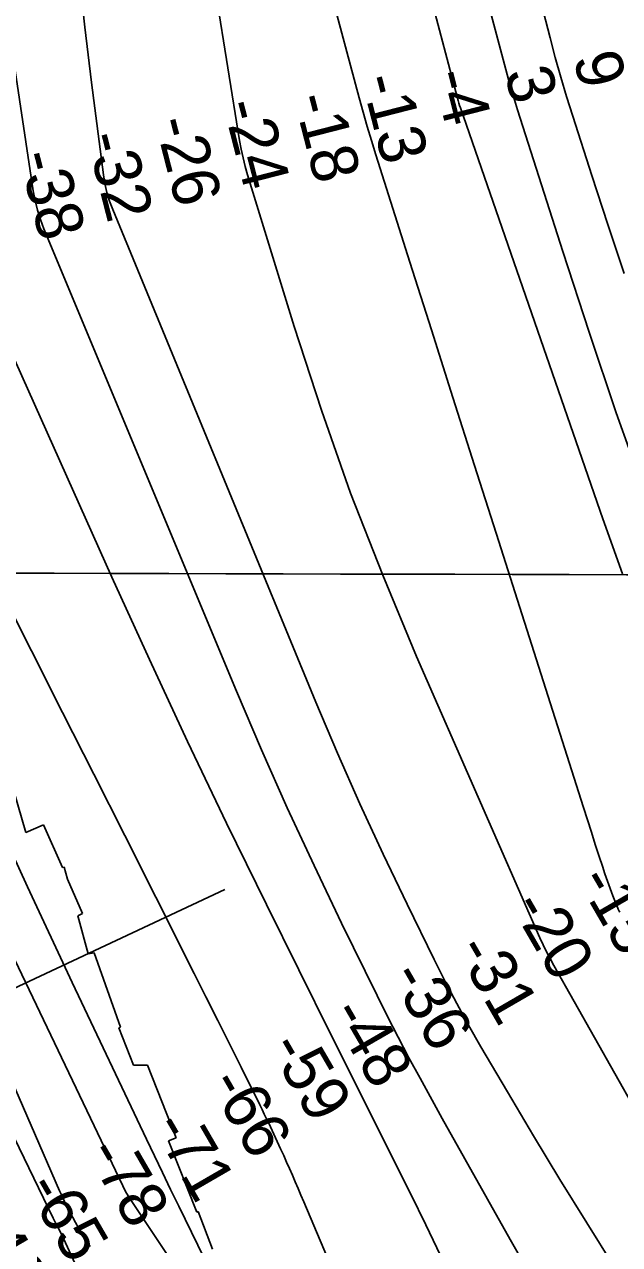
# Model space of a CAD drawing. Extents: x 3172231 to 3210228, y 940198 to 965780.
# Drawn here: x 3189177 to 3190025, y 950801 to 952541 of the extents above; entities that cross this region are included whole.
import ezdxf

# ---------------------------------------------------------------- set-up
doc = ezdxf.new("R2010")
doc.units = 0
for name, color, linetype in [('V-GRID-MAJR', 7, 'Continuous'), ('V-RIVR-RANG', 7, 'Continuous'), ('V-RRAP-RVMT', 7, 'Continuous'), ('V-TOPO-DPTH', 7, 'Continuous'), ('V-TOPO-MAJR', 7, 'Continuous'), ('V-TOPO-MINR', 7, 'Continuous')]:
    doc.layers.add(name, color=color, linetype=linetype)

msp = doc.modelspace()

# ---------------------------------------------------------------- linework, layer by layer
at = {"layer": 'V-GRID-MAJR'}
msp.add_spline([(3176504.317, 951793.007), (3181720.753, 951778.211), (3186937.193, 951764.175), (3192153.634, 951750.897), (3197370.077, 951738.379), (3202586.522, 951726.618), (3207802.969, 951715.617)], degree=3, dxfattribs=at)
at = {"layer": 'V-RIVR-RANG'}
msp.add_line((3188285.159, 950755.845), (3189462.372, 951307.359), dxfattribs=at)
at = {"layer": 'V-RRAP-RVMT'}
for p, q in [((3189161.987, 951446.308), (3189178.579, 951388.622)), ((3189178.579, 951388.622), (3189203.864, 951399.636)), ((3189203.864, 951399.636), (3189230.845, 951338.616)), ((3189230.845, 951338.616), (3189233.331, 951339.346)), ((3189233.331, 951339.346), (3189238.081, 951322.249)), ((3189238.081, 951322.249), (3189259.772, 951273.193)), ((3189259.772, 951273.193), (3189252.669, 951269.747)), ((3189252.669, 951269.747), (3189267.634, 951215.886)), ((3189267.634, 951215.886), (3189275.983, 951217.215)), ((3189275.983, 951217.215), (3189313.444, 951111.306)), ((3189313.444, 951111.306), (3189311.138, 951110.34)), ((3189311.138, 951110.34), (3189331.984, 951056.846)), ((3189331.984, 951056.846), (3189352.256, 951056.829)), ((3189352.256, 951056.829), (3189393.164, 950953.406)), ((3189393.164, 950953.406), (3189381.896, 950948.824)), ((3189381.896, 950948.824), (3189422.363, 950847.398)), ((3189422.363, 950847.398), (3189424.25, 950848.074)), ((3189424.25, 950848.074), (3189444.632, 950794.708))]:
    msp.add_line(p, q, dxfattribs=at)
at = {"layer": 'V-TOPO-DPTH'}
for points in [[(3189542.799, 954604.198), (3189728.062, 953489.983), (3189731.281, 953467.439), (3189734.956, 953444.965), (3189738.934, 953422.537), (3189830.745, 952933.846), (3189846.318, 952855.205), (3189862.912, 952776.791), (3189881.039, 952698.718), (3189900.186, 952620.87), (3189925.595, 952521.764), (3189933.057, 952493.713), (3189940.856, 952465.759), (3189949.159, 952437.95), (3189957.798, 952410.239), (3189985.045, 952325.545), (3190007.873, 952255.665), (3190031.117, 952185.926)], [(3189542.799, 954604.198), (3189728.062, 953489.983), (3189731.281, 953467.439), (3189734.956, 953444.965), (3189738.934, 953422.537), (3189830.745, 952933.846), (3189846.318, 952855.205), (3189862.912, 952776.791), (3189881.039, 952698.718), (3189900.186, 952620.87), (3189925.595, 952521.764), (3189933.057, 952493.713), (3189940.856, 952465.759), (3189949.159, 952437.95), (3189957.798, 952410.239), (3189985.045, 952325.545), (3190007.873, 952255.665), (3190031.117, 952185.926)], [(3190028.822, 951757.323), (3190000.834, 951835.934), (3189797.826, 952421.898), (3189796.681, 952425.329), (3189795.588, 952428.775), (3189794.574, 952432.246), (3189793.612, 952435.733), (3189669.946, 952904.754)], [(3189669.946, 952904.754), (3189793.612, 952435.733), (3189794.574, 952432.246), (3189795.588, 952428.775), (3189796.681, 952425.329), (3189797.826, 952421.898), (3190000.834, 951835.934), (3190028.822, 951757.323)], [(3190024.82, 951275.112), (3190024.092, 951276.47), (3190022.768, 951279.249), (3190022.172, 951280.67), (3190015.119, 951298.522), (3190011.126, 951308.918), (3190007.268, 951319.364), (3190003.612, 951329.881), (3190000.092, 951340.447), (3189995.642, 951354.243), (3189990.007, 951371.746), (3189984.386, 951389.253), (3189978.784, 951406.767), (3189973.195, 951424.285), (3189848.612, 951815.519), (3189817.866, 951912.148), (3189787.148, 952008.786), (3189756.473, 952105.438), (3189725.826, 952202.098), (3189677.345, 952355.127), (3189671.096, 952375.32), (3189665.028, 952395.566), (3189659.232, 952415.891), (3189653.617, 952436.269), (3189611.16, 952594.484)], [(3189611.16, 952594.484), (3189653.617, 952436.269), (3189659.232, 952415.891), (3189665.028, 952395.566), (3189671.096, 952375.32), (3189677.345, 952355.127), (3189725.826, 952202.098), (3189756.473, 952105.438), (3189787.148, 952008.786), (3189817.866, 951912.148), (3189848.612, 951815.519), (3189973.195, 951424.285), (3189978.784, 951406.767), (3189984.386, 951389.253), (3189990.007, 951371.746), (3189995.642, 951354.243), (3190000.092, 951340.447), (3190003.612, 951329.881), (3190007.268, 951319.364), (3190011.126, 951308.918), (3190015.119, 951298.522), (3190022.172, 951280.67), (3190022.768, 951279.249), (3190024.092, 951276.47), (3190024.82, 951275.112)], [(3190104.627, 950891.018), (3189931.004, 951199.113), (3189925.72, 951208.829), (3189920.633, 951218.644), (3189915.844, 951228.607), (3189911.253, 951238.67), (3189735.563, 951639.566), (3189687.169, 951755.422), (3189641.495, 951872.288), (3189599.902, 951990.668), (3189561.03, 952110.057), (3189494.741, 952326.328), (3189491.311, 952338.399), (3189488.215, 952350.548), (3189485.621, 952362.815), (3189483.362, 952375.159), (3189449.714, 952583.011)], [(3190104.627, 950891.018), (3189931.004, 951199.113), (3189925.72, 951208.829), (3189920.633, 951218.644), (3189915.844, 951228.607), (3189911.253, 951238.67), (3189735.563, 951639.566), (3189687.169, 951755.422), (3189641.495, 951872.288), (3189599.902, 951990.668), (3189561.03, 952110.057), (3189494.741, 952326.328), (3189491.311, 952338.399), (3189488.215, 952350.548), (3189485.621, 952362.815), (3189483.362, 952375.159), (3189449.714, 952583.011)]]:
    msp.add_lwpolyline(points, dxfattribs=at)
at = {"layer": 'V-TOPO-MAJR'}
msp.add_lwpolyline([(3189254.346, 952615.769), (3189262.686, 952536.913), (3189272.141, 952458.164), (3189289.359, 952326.579), (3189291.538, 952313.834), (3189294.368, 952301.262), (3189298.172, 952288.95), (3189302.626, 952276.811), (3189592.057, 951574.602), (3189622.886, 951501.802), (3189654.641, 951429.419), (3189687.784, 951357.661), (3189721.852, 951286.32), (3189760.292, 951207.779), (3189776.188, 951176.211), (3189792.555, 951144.895), (3189809.627, 951113.958), (3189827.169, 951083.274), (3189864.994, 951018.818), (3189902.119, 950956.289), (3189939.666, 950894.017), (3189977.846, 950832.131), (3190016.448, 950770.502)], dxfattribs=at)
at = {"layer": 'V-TOPO-MINR'}
for points in [[(3190031.117, 952185.926), (3190007.873, 952255.665), (3189985.045, 952325.545), (3189957.798, 952410.239), (3189949.159, 952437.95), (3189940.856, 952465.759), (3189933.057, 952493.713), (3189925.595, 952521.764), (3189900.186, 952620.87), (3189881.039, 952698.718), (3189862.912, 952776.791), (3189846.318, 952855.205), (3189830.745, 952933.846), (3189738.934, 953422.537), (3189734.956, 953444.965), (3189731.281, 953467.439), (3189728.062, 953489.983), (3189542.799, 954604.198)], [(3188516.149, 953145.913), (3188724.403, 952166.755), (3188725.604, 952161.801), (3188726.987, 952156.905), (3188728.644, 952152.094), (3188730.483, 952147.341), (3188789.191, 952007.51), (3188821.056, 951933.124), (3188853.633, 951859.057), (3188887.277, 951785.468), (3188921.632, 951712.199), (3189316.766, 950885.109), (3189319.525, 950879.638), (3189322.435, 950874.252), (3189325.572, 950868.996), (3189328.861, 950863.825), (3189485.415, 950628.904)], [(3190028.822, 951757.323), (3190000.834, 951835.934), (3189797.826, 952421.898), (3189796.681, 952425.329), (3189795.588, 952428.775), (3189794.574, 952432.246), (3189793.612, 952435.733), (3189669.946, 952904.754)], [(3190060.468, 951873.115), (3190019.959, 951987.189), (3189981.226, 952101.879), (3189943.676, 952216.979), (3189879.421, 952419.248), (3189874.987, 952433.55), (3189870.687, 952447.891), (3189866.586, 952462.291), (3189862.62, 952476.73), (3189805.874, 952689.051)], [(3189769.665, 950785.58), (3189748.518, 950829.36), (3189727.035, 950872.98), (3189658.424, 951010.287), (3189647.293, 951032.586), (3189636.174, 951054.892), (3189625.073, 951077.206), (3189613.985, 951099.527), (3189521.448, 951285.992), (3189464.801, 951401.88), (3189409.086, 951518.208), (3189354.77, 951635.196), (3189301.387, 951752.623), (3189098.753, 952205.548), (3189090.497, 952226.434), (3189083.507, 952247.675), (3189078.416, 952269.449), (3189074.59, 952291.579), (3189046.003, 952515.578), (3189030.355, 952650.115)], [(3189901.572, 950751.083), (3189868.829, 950808.341), (3189836.296, 950865.717), (3189804.078, 950923.271), (3189772.071, 950980.944), (3189740.481, 951038.233), (3189724.641, 951067.461), (3189709.088, 951096.839), (3189693.965, 951126.441), (3189679.129, 951156.192), (3189628.528, 951259.543), (3189589.362, 951341.423), (3189551.201, 951423.759), (3189514.55, 951506.777), (3189478.905, 951590.25), (3189204.469, 952249.523), (3189199.543, 952262.703), (3189195.278, 952276.068), (3189192.005, 952289.71), (3189189.392, 952303.536), (3189159.126, 952503.867), (3189143.182, 952618.145)], [(3188539.568, 952600.905), (3188566.203, 952445.702), (3188621.023, 952146.492), (3188622.724, 952138.651), (3188624.757, 952130.909), (3188627.286, 952123.315), (3188630.147, 952115.82), (3188725.184, 951889.166), (3188776.777, 951768.852), (3188829.653, 951649.118), (3188884.454, 951530.252), (3188940.537, 951411.965), (3189217.921, 950838.917), (3189222.671, 950829.228), (3189227.486, 950819.571), (3189232.397, 950809.962), (3189738.345, 949709.462)], [(3188577.933, 952588.567), (3188590.414, 952513.676), (3188604.501, 952439.116), (3188620.995, 952365.051), (3188639.095, 952291.316), (3188662.311, 952202.947), (3188670.665, 952173.872), (3188679.889, 952145.098), (3188690.418, 952116.775), (3188701.817, 952088.754), (3189226.982, 950877.894), (3189230.443, 950870.148), (3189234.015, 950862.455), (3189237.754, 950854.842), (3189241.604, 950847.282), (3189245.618, 950839.807), (3189249.737, 950832.393), (3189254.016, 950825.07), (3189258.401, 950817.807), (3189263.449, 950809.645), (3189270.464, 950798.363)], [(3190024.82, 951275.112), (3190024.092, 951276.47), (3190022.768, 951279.249), (3190022.172, 951280.67), (3190015.119, 951298.522), (3190011.126, 951308.918), (3190007.268, 951319.364), (3190003.612, 951329.881), (3190000.092, 951340.447), (3189995.642, 951354.243), (3189990.007, 951371.746), (3189984.386, 951389.253), (3189978.784, 951406.767), (3189973.195, 951424.285), (3189848.612, 951815.519), (3189817.866, 951912.148), (3189787.148, 952008.786), (3189756.473, 952105.438), (3189725.826, 952202.098), (3189677.345, 952355.127), (3189671.096, 952375.32), (3189665.028, 952395.566), (3189659.232, 952415.891), (3189653.617, 952436.269), (3189611.16, 952594.484)], [(3189477.419, 950690.1), (3189396.636, 950856.006), (3189385.077, 950879.834), (3189373.566, 950903.686), (3189362.126, 950927.571), (3189350.734, 950951.48), (3189244.658, 951174.949), (3189181.107, 951310.988), (3189118.679, 951447.533), (3189057.937, 951584.836), (3188998.319, 951722.645), (3188816.545, 952150.019), (3188811.417, 952163.55), (3188807.026, 952177.285), (3188803.74, 952191.325), (3188801.191, 952205.569), (3188777.078, 952380.237), (3188764.229, 952482.087), (3188752.974, 952584.095)], [(3190104.627, 950891.018), (3189931.004, 951199.113), (3189925.72, 951208.829), (3189920.633, 951218.644), (3189915.844, 951228.607), (3189911.253, 951238.67), (3189735.563, 951639.566), (3189687.169, 951755.422), (3189641.495, 951872.288), (3189599.902, 951990.668), (3189561.03, 952110.057), (3189494.741, 952326.328), (3189491.311, 952338.399), (3189488.215, 952350.548), (3189485.621, 952362.815), (3189483.362, 952375.159), (3189449.714, 952583.011)], [(3189651.375, 950681.142), (3189574.642, 950862.143), (3189570.627, 950871.604), (3189566.609, 950881.064), (3189562.586, 950890.521), (3189558.558, 950899.977), (3189554.48, 950909.41), (3189550.34, 950918.815), (3189546.104, 950928.177), (3189541.805, 950937.511), (3189524.763, 950974.028), (3189521.664, 950980.605), (3189518.532, 950987.167), (3189515.352, 950993.706), (3189512.139, 951000.229), (3189485.4, 951054.017), (3189468.768, 951087.41), (3189452.104, 951120.786), (3189435.389, 951154.137), (3189418.642, 951187.472), (3189363.808, 951296.413), (3189319.625, 951384.208), (3189275.447, 951472.007), (3189231.281, 951559.811), (3189187.121, 951647.618), (3189061.161, 951898.112)]]:
    msp.add_lwpolyline(points, dxfattribs=at)

# ---------------------------------------------------------------- texts
at = {"layer": 'V-RIVR-RANG'}
for s, rotation, p in [('9', 284.376111, (3189958.207, 952493.489)), ('-13', 284.376111, (3189656.27, 952463.211)), ('-4', 284.376111, (3189757.832, 952469.727)), ('3', 284.376111, (3189860.442, 952472.153)), ('-24', 284.376111, (3189459.105, 952426.928)), ('-18', 284.376111, (3189560.012, 952435.998)), ('-26', 284.376111, (3189362.128, 952402.526)), ('-32', 284.376111, (3189264.429, 952380.934)), ('-38', 284.376111, (3189168.041, 952354.232)), ('-15', 300.074167, (3189963.813, 951319.85)), ('-20', 300.074167, (3189869.088, 951283.876)), ('-31', 300.074167, (3189789.565, 951221.652)), ('-36', 300.074167, (3189695.897, 951183.852)), ('-48', 300.074167, (3189610.822, 951131.215)), ('-59', 300.074167, (3189523.5, 951082.459)), ('-66', 300.074167, (3189437.764, 951030.963)), ('-71', 300.074167, (3189357.844, 950969.423)), ('-78', 300.074167, (3189263.913, 950932.08)), ('-65', 300.074167, (3189176.987, 950882.638)), ('-42', 300.074167, (3189089.797, 950833.654))]:
    msp.add_text(s, height=67, rotation=rotation, dxfattribs=at).set_placement(p)

doc.saveas('drawing.dxf')
